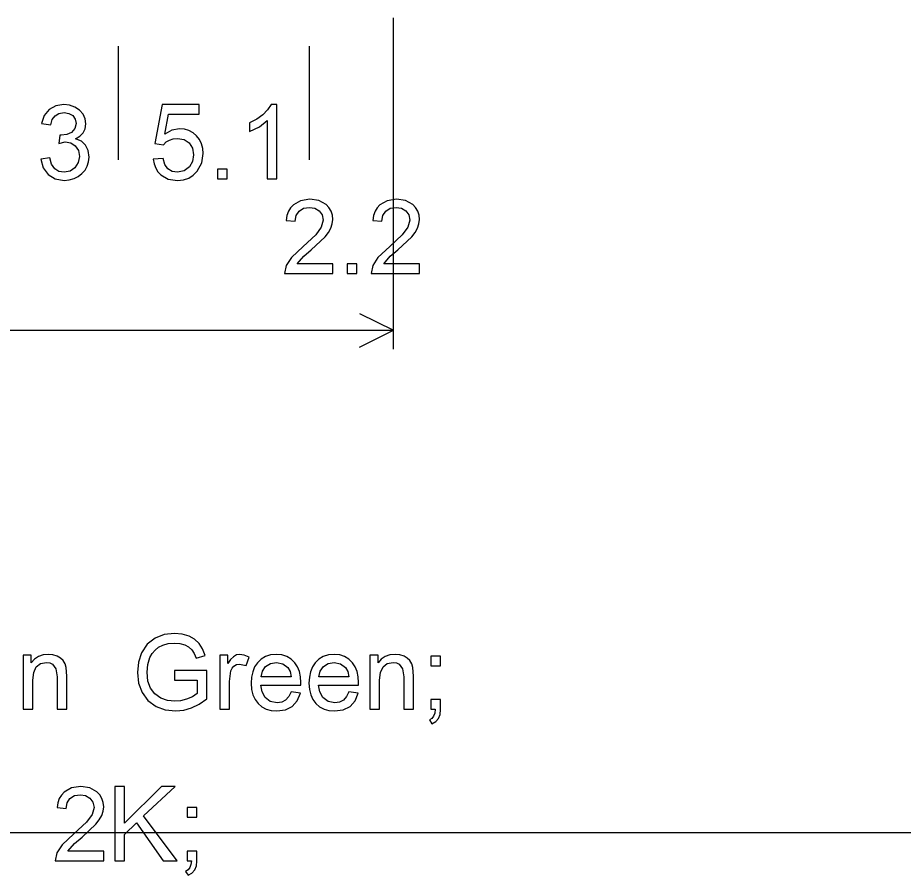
# Model space of a CAD drawing. Extents: x 1001568 to 1002149, y 1840825 to 1841423.
# Drawn here: x 1001926.031 to 1001929.928, y 1840998.28 to 1841002.052 of the extents above; entities that cross this region are included whole.
import ezdxf

# ---------------------------------------------------------------- set-up
doc = ezdxf.new("R2010")
doc.units = 0
doc.layers.add('R_No Plot', color=7, linetype='Continuous')
doc.layers.add('SIGNS', color=7, linetype='Continuous')

msp = doc.modelspace()

# ---------------------------------------------------------------- linework, layer by layer
at = {"layer": 'R_No Plot'}
msp.add_line((1001890.6501, 1840998.4691), (1001982.1327, 1840998.4691), dxfattribs=at)
at = {"layer": 'SIGNS'}
for p, q in [((1001927.6847, 1841000.5941), (1001927.6847, 1841002.0524)), ((1001926.4747, 1841001.4274), (1001926.4747, 1841001.9274)), ((1001927.3147, 1841001.4274), (1001927.3147, 1841001.9274)), ((1001927.3147, 1841001.4274), (1001927.3147, 1841001.9274)), ((1001927.6847, 1841001.4274), (1001927.6847, 1841001.9274)), ((1001927.5357, 1841000.752), (1001927.6847, 1841000.6774)), ((1001923.514, 1841000.6774), (1001927.6847, 1841000.6774)), ((1001927.5357, 1841000.6029), (1001927.6847, 1841000.6774))]:
    msp.add_line(p, q, dxfattribs=at)
for points in [[(1001926.1324, 1841001.4304), (1001926.1427, 1841001.392), (1001926.1651, 1841001.3623), (1001926.1968, 1841001.3433), (1001926.2357, 1841001.337), (1001926.2584, 1841001.3389), (1001926.2791, 1841001.3445), (1001926.2976, 1841001.3537), (1001926.3142, 1841001.3667), (1001926.3277, 1841001.3822), (1001926.3374, 1841001.3995), (1001926.3432, 1841001.4185), (1001926.3452, 1841001.4392), (1001926.3414, 1841001.4689), (1001926.3302, 1841001.4923), (1001926.3116, 1841001.509), (1001926.2856, 1841001.5195), (1001926.3054, 1841001.5312), (1001926.3196, 1841001.5463), (1001926.3281, 1841001.5643), (1001926.331, 1841001.5856), (1001926.3279, 1841001.6072), (1001926.3189, 1841001.6276), (1001926.3035, 1841001.6458), (1001926.2827, 1841001.6597), (1001926.2596, 1841001.6678), (1001926.235, 1841001.6703), (1001926.1987, 1841001.6646), (1001926.1694, 1841001.6481), (1001926.1482, 1841001.6219), (1001926.1364, 1841001.5877), (1001926.1764, 1841001.5807), (1001926.1835, 1841001.6045), (1001926.1957, 1841001.6215), (1001926.2129, 1841001.6315), (1001926.2351, 1841001.6349), (1001926.2562, 1841001.6314), (1001926.2735, 1841001.6216), (1001926.2848, 1841001.6063), (1001926.2884, 1841001.5869), (1001926.2831, 1841001.5645), (1001926.2679, 1841001.548), (1001926.2476, 1841001.5387), (1001926.2225, 1841001.5356), (1001926.2161, 1841001.5356), (1001926.2117, 1841001.499), (1001926.2396, 1841001.5072), (1001926.2645, 1841001.5026), (1001926.2848, 1841001.4888), (1001926.2982, 1841001.468), (1001926.3027, 1841001.4423), (1001926.2976, 1841001.415), (1001926.2834, 1841001.3925), (1001926.2618, 1841001.3774), (1001926.2358, 1841001.3725), (1001926.2125, 1841001.3765), (1001926.1943, 1841001.3884), (1001926.1807, 1841001.4082), (1001926.1723, 1841001.4358)], [(1001926.6278, 1841001.4298), (1001926.6315, 1841001.409), (1001926.6384, 1841001.3907), (1001926.6483, 1841001.3748), (1001926.6615, 1841001.3613), (1001926.694, 1841001.343), (1001926.7343, 1841001.337), (1001926.7604, 1841001.3396), (1001926.7836, 1841001.3472), (1001926.8039, 1841001.3598), (1001926.8214, 1841001.3776), (1001926.841, 1841001.4137), (1001926.8477, 1841001.4558), (1001926.8458, 1841001.4777), (1001926.8404, 1841001.4979), (1001926.8313, 1841001.5162), (1001926.8187, 1841001.5326), (1001926.8026, 1841001.5463), (1001926.7846, 1841001.5562), (1001926.7646, 1841001.562), (1001926.7427, 1841001.564), (1001926.7099, 1841001.5581), (1001926.6788, 1841001.5409), (1001926.6948, 1841001.6278), (1001926.8294, 1841001.6278), (1001926.8294, 1841001.6703), (1001926.6667, 1841001.6703), (1001926.635, 1841001.4988), (1001926.6734, 1841001.4938), (1001926.6851, 1841001.5059), (1001926.6993, 1841001.5145), (1001926.7155, 1841001.5196), (1001926.7341, 1841001.5214), (1001926.7638, 1841001.5163), (1001926.7863, 1841001.5015), (1001926.8003, 1841001.4786), (1001926.8052, 1841001.4497), (1001926.8006, 1841001.4203), (1001926.787, 1841001.3962), (1001926.7641, 1841001.3783), (1001926.7348, 1841001.3725), (1001926.7103, 1841001.3762), (1001926.6914, 1841001.3876), (1001926.6782, 1841001.4067), (1001926.6707, 1841001.4334)], [(1001927.1721, 1841001.3441), (1001927.1721, 1841001.6703), (1001927.1462, 1841001.6703), (1001927.131, 1841001.647), (1001927.1102, 1841001.6259), (1001927.0837, 1841001.6067), (1001927.0516, 1841001.5898), (1001927.0516, 1841001.5516), (1001927.0947, 1841001.5728), (1001927.1296, 1841001.6001), (1001927.1296, 1841001.3441)], [(1001926.9104, 1841001.3441), (1001926.9529, 1841001.3441), (1001926.9529, 1841001.3866), (1001926.9104, 1841001.3866)], [(1001927.4178, 1841000.97), (1001927.2608, 1841000.97), (1001927.2895, 1841001.003), (1001927.323, 1841001.0316), (1001927.3837, 1841001.0879), (1001927.3986, 1841001.107), (1001927.4093, 1841001.1263), (1001927.4156, 1841001.1455), (1001927.4178, 1841001.1648), (1001927.416, 1841001.1844), (1001927.4103, 1841001.2019), (1001927.4009, 1841001.2173), (1001927.3879, 1841001.2307), (1001927.3562, 1841001.2479), (1001927.3173, 1841001.2537), (1001927.2761, 1841001.2477), (1001927.2441, 1841001.2299), (1001927.2318, 1841001.2165), (1001927.2225, 1841001.2008), (1001927.2161, 1841001.1822), (1001927.2126, 1841001.1611), (1001927.2528, 1841001.157), (1001927.2571, 1841001.1822), (1001927.2696, 1841001.2017), (1001927.2892, 1841001.2141), (1001927.3152, 1841001.2182), (1001927.3384, 1841001.2142), (1001927.3575, 1841001.203), (1001927.3708, 1841001.185), (1001927.3753, 1841001.1623), (1001927.367, 1841001.1313), (1001927.3424, 1841001.0971), (1001927.2868, 1841001.0465), (1001927.2353, 1841000.9978), (1001927.2122, 1841000.9618), (1001927.2051, 1841000.9274), (1001927.4178, 1841000.9274)], [(1001927.799, 1841000.97), (1001927.642, 1841000.97), (1001927.6707, 1841001.003), (1001927.7042, 1841001.0316), (1001927.7649, 1841001.0879), (1001927.7797, 1841001.107), (1001927.7905, 1841001.1263), (1001927.7968, 1841001.1455), (1001927.799, 1841001.1648), (1001927.7972, 1841001.1844), (1001927.7915, 1841001.2019), (1001927.7821, 1841001.2173), (1001927.7691, 1841001.2307), (1001927.7374, 1841001.2479), (1001927.6985, 1841001.2537), (1001927.6573, 1841001.2477), (1001927.6253, 1841001.2299), (1001927.613, 1841001.2165), (1001927.6037, 1841001.2008), (1001927.5972, 1841001.1822), (1001927.5938, 1841001.1611), (1001927.634, 1841001.157), (1001927.6383, 1841001.1822), (1001927.6507, 1841001.2017), (1001927.6704, 1841001.2141), (1001927.6964, 1841001.2182), (1001927.7196, 1841001.2142), (1001927.7386, 1841001.203), (1001927.7519, 1841001.185), (1001927.7565, 1841001.1623), (1001927.7482, 1841001.1313), (1001927.7236, 1841001.0971), (1001927.668, 1841001.0465), (1001927.6165, 1841000.9978), (1001927.5934, 1841000.9618), (1001927.5863, 1841000.9274), (1001927.799, 1841000.9274)], [(1001927.4805, 1841000.9274), (1001927.5231, 1841000.9274), (1001927.5231, 1841000.97), (1001927.4805, 1841000.97)], [(1001926.7211, 1840999.1384), (1001926.8204, 1840999.1384), (1001926.8204, 1840999.0793), (1001926.8003, 1840999.0657), (1001926.7747, 1840999.0551), (1001926.7481, 1840999.0483), (1001926.723, 1840999.0462), (1001926.6909, 1840999.0498), (1001926.6606, 1840999.0601), (1001926.6341, 1840999.0778), (1001926.6153, 1840999.1027), (1001926.6041, 1840999.1348), (1001926.6006, 1840999.174), (1001926.6038, 1840999.2077), (1001926.6132, 1840999.238), (1001926.6229, 1840999.2559), (1001926.6356, 1840999.2711), (1001926.6509, 1840999.2832), (1001926.6692, 1840999.2927), (1001926.6932, 1840999.2993), (1001926.7209, 1840999.3015), (1001926.7446, 1840999.2994), (1001926.7663, 1840999.2935), (1001926.7828, 1840999.2845), (1001926.7968, 1840999.272), (1001926.8079, 1840999.2556), (1001926.8163, 1840999.2357), (1001926.8556, 1840999.2465), (1001926.8448, 1840999.276), (1001926.8296, 1840999.3002), (1001926.8099, 1840999.3189), (1001926.7859, 1840999.3325), (1001926.7553, 1840999.3411), (1001926.7218, 1840999.3441), (1001926.6757, 1840999.339), (1001926.6355, 1840999.3239), (1001926.6015, 1840999.2973), (1001926.5765, 1840999.2592), (1001926.5626, 1840999.2176), (1001926.558, 1840999.1723), (1001926.563, 1840999.1258), (1001926.5783, 1840999.0845), (1001926.6042, 1840999.0489), (1001926.6404, 1840999.0229), (1001926.6808, 1840999.0085), (1001926.7265, 1840999.0037), (1001926.762, 1840999.0069), (1001926.7967, 1840999.0168), (1001926.8303, 1840999.0332), (1001926.863, 1840999.0562), (1001926.863, 1840999.181), (1001926.7211, 1840999.181)], [(1001926.0556, 1840999.0108), (1001926.0982, 1840999.0108), (1001926.0982, 1840999.1391), (1001926.1018, 1840999.1729), (1001926.113, 1840999.1971), (1001926.1316, 1840999.2115), (1001926.1578, 1840999.2164), (1001926.172, 1840999.2146), (1001926.1843, 1840999.2091), (1001926.1995, 1840999.1886), (1001926.2046, 1840999.1536), (1001926.2046, 1840999.0108), (1001926.2471, 1840999.0108), (1001926.2471, 1840999.1557), (1001926.2449, 1840999.1946), (1001926.2396, 1840999.2111), (1001926.2313, 1840999.225), (1001926.2199, 1840999.2359), (1001926.2055, 1840999.2441), (1001926.1864, 1840999.2499), (1001926.1663, 1840999.2519), (1001926.1432, 1840999.2493), (1001926.1229, 1840999.2423), (1001926.1055, 1840999.2304), (1001926.0911, 1840999.2141), (1001926.0911, 1840999.2478), (1001926.0556, 1840999.2478)], [(1001926.9206, 1840999.0108), (1001926.9631, 1840999.0108), (1001926.9631, 1840999.1334), (1001926.9697, 1840999.1798), (1001926.975, 1840999.1914), (1001926.9829, 1840999.2003), (1001926.9946, 1840999.207), (1001927.0073, 1840999.2093), (1001927.0359, 1840999.2029), (1001927.0494, 1840999.2393), (1001927.0282, 1840999.2487), (1001927.0078, 1840999.2519), (1001926.9936, 1840999.2493), (1001926.9804, 1840999.2418), (1001926.9677, 1840999.2293), (1001926.9561, 1840999.2119), (1001926.9561, 1840999.2478), (1001926.9206, 1840999.2478)], [(1001927.5812, 1840999.0108), (1001927.6237, 1840999.0108), (1001927.6237, 1840999.1391), (1001927.6274, 1840999.1729), (1001927.6386, 1840999.1971), (1001927.6572, 1840999.2115), (1001927.6834, 1840999.2164), (1001927.6975, 1840999.2146), (1001927.7098, 1840999.2091), (1001927.725, 1840999.1886), (1001927.7301, 1840999.1536), (1001927.7301, 1840999.0108), (1001927.7727, 1840999.0108), (1001927.7727, 1840999.1557), (1001927.7704, 1840999.1946), (1001927.7651, 1840999.2111), (1001927.7568, 1840999.225), (1001927.7454, 1840999.2359), (1001927.731, 1840999.2441), (1001927.7119, 1840999.2499), (1001927.6919, 1840999.2519), (1001927.6687, 1840999.2493), (1001927.6484, 1840999.2423), (1001927.631, 1840999.2304), (1001927.6166, 1840999.2141), (1001927.6166, 1840999.2478), (1001927.5812, 1840999.2478)], [(1001927.8495, 1840999.2023), (1001927.8921, 1840999.2023), (1001927.8921, 1840999.2448), (1001927.8495, 1840999.2448)], [(1001927.8495, 1840999.0108), (1001927.8679, 1840999.0108), (1001927.8659, 1840998.9941), (1001927.861, 1840998.9807), (1001927.8531, 1840998.9706), (1001927.8425, 1840998.9639), (1001927.8539, 1840998.947), (1001927.8705, 1840998.9568), (1001927.8825, 1840998.9705), (1001927.8897, 1840998.9879), (1001927.8921, 1840999.0092), (1001927.8921, 1840999.0533), (1001927.8495, 1840999.0533)], [(1001926.4096, 1840998.3866), (1001926.2526, 1840998.3866), (1001926.2813, 1840998.4197), (1001926.3147, 1840998.4482), (1001926.3755, 1840998.5046), (1001926.3903, 1840998.5237), (1001926.4011, 1840998.543), (1001926.4074, 1840998.5622), (1001926.4096, 1840998.5815), (1001926.4077, 1840998.6011), (1001926.4021, 1840998.6186), (1001926.3927, 1840998.634), (1001926.3797, 1840998.6474), (1001926.348, 1840998.6646), (1001926.3091, 1840998.6703), (1001926.2679, 1840998.6643), (1001926.2359, 1840998.6465), (1001926.2236, 1840998.6332), (1001926.2142, 1840998.6175), (1001926.2078, 1840998.5989), (1001926.2044, 1840998.5778), (1001926.2446, 1840998.5737), (1001926.2488, 1840998.5989), (1001926.2613, 1840998.6184), (1001926.2809, 1840998.6308), (1001926.307, 1840998.6349), (1001926.3302, 1840998.6309), (1001926.3492, 1840998.6197), (1001926.3625, 1840998.6016), (1001926.3671, 1840998.579), (1001926.3587, 1840998.548), (1001926.3342, 1840998.5137), (1001926.2785, 1840998.4632), (1001926.2271, 1840998.4145), (1001926.204, 1840998.3785), (1001926.1968, 1840998.3441), (1001926.4096, 1840998.3441)], [(1001926.4581, 1840998.3441), (1001926.5007, 1840998.3441), (1001926.5007, 1840998.4591), (1001926.5536, 1840998.5115), (1001926.6714, 1840998.3441), (1001926.7322, 1840998.3441), (1001926.5844, 1840998.5418), (1001926.7245, 1840998.6703), (1001926.6638, 1840998.6703), (1001926.5007, 1840998.509), (1001926.5007, 1840998.6703), (1001926.4581, 1840998.6703)], [(1001926.7772, 1840998.5356), (1001926.8197, 1840998.5356), (1001926.8197, 1840998.5781), (1001926.7772, 1840998.5781)], [(1001926.7772, 1840998.3441), (1001926.7955, 1840998.3441), (1001926.7935, 1840998.3274), (1001926.7886, 1840998.314), (1001926.7807, 1840998.3039), (1001926.7701, 1840998.2973), (1001926.7815, 1840998.2803), (1001926.7981, 1840998.2902), (1001926.8101, 1840998.3038), (1001926.8173, 1840998.3212), (1001926.8197, 1840998.3426), (1001926.8197, 1840998.3866), (1001926.7772, 1840998.3866)]]:
    msp.add_lwpolyline(points, close=True, dxfattribs=at)
for points in [[(1001927.2346, 1840999.0871), (1001927.2241, 1840999.066), (1001927.2102, 1840999.0511), (1001927.1929, 1840999.0421), (1001927.1724, 1840999.0391), (1001927.1427, 1840999.045), (1001927.12, 1840999.0627), (1001927.1067, 1840999.0868), (1001927.1012, 1840999.1171), (1001927.2769, 1840999.1171), (1001927.2772, 1840999.1279), (1001927.2755, 1840999.1535), (1001927.2705, 1840999.1766), (1001927.2622, 1840999.1971), (1001927.2505, 1840999.2153), (1001927.2345, 1840999.2313), (1001927.2156, 1840999.2427), (1001927.1938, 1840999.2495), (1001927.1693, 1840999.2519), (1001927.1439, 1840999.2495), (1001927.1217, 1840999.2426), (1001927.1023, 1840999.2311), (1001927.0859, 1840999.215), (1001927.0739, 1840999.1966), (1001927.0654, 1840999.1757), (1001927.0603, 1840999.1519), (1001927.0586, 1840999.1258), (1001927.0605, 1840999.0982), (1001927.0661, 1840999.074), (1001927.0756, 1840999.0531), (1001927.089, 1840999.0356), (1001927.1055, 1840999.0216), (1001927.1248, 1840999.0116), (1001927.1467, 1840999.0057), (1001927.1715, 1840999.0037), (1001927.2094, 1840999.0086), (1001927.2395, 1840999.0232), (1001927.2615, 1840999.0476), (1001927.2758, 1840999.0819), (1001927.2346, 1840999.0871)], [(1001927.4888, 1840999.0871), (1001927.4782, 1840999.066), (1001927.4644, 1840999.0511), (1001927.4471, 1840999.0421), (1001927.4266, 1840999.0391), (1001927.3969, 1840999.045), (1001927.3742, 1840999.0627), (1001927.3609, 1840999.0868), (1001927.3554, 1840999.1171), (1001927.5311, 1840999.1171), (1001927.5313, 1840999.1279), (1001927.5297, 1840999.1535), (1001927.5247, 1840999.1766), (1001927.5164, 1840999.1971), (1001927.5047, 1840999.2153), (1001927.4887, 1840999.2313), (1001927.4698, 1840999.2427), (1001927.448, 1840999.2495), (1001927.4235, 1840999.2519), (1001927.3981, 1840999.2495), (1001927.3759, 1840999.2426), (1001927.3565, 1840999.2311), (1001927.3401, 1840999.215), (1001927.3281, 1840999.1966), (1001927.3196, 1840999.1757), (1001927.3145, 1840999.1519), (1001927.3128, 1840999.1258), (1001927.3147, 1840999.0982), (1001927.3203, 1840999.074), (1001927.3298, 1840999.0531), (1001927.3432, 1840999.0356), (1001927.3597, 1840999.0216), (1001927.379, 1840999.0116), (1001927.4009, 1840999.0057), (1001927.4257, 1840999.0037), (1001927.4636, 1840999.0086), (1001927.4937, 1840999.0232), (1001927.5157, 1840999.0476), (1001927.53, 1840999.0819), (1001927.4888, 1840999.0871)], [(1001927.1024, 1840999.1526), (1001927.1082, 1840999.1778), (1001927.122, 1840999.198), (1001927.1432, 1840999.2119), (1001927.1698, 1840999.2164), (1001927.1975, 1840999.2109), (1001927.2195, 1840999.1947), (1001927.2295, 1840999.1771), (1001927.2347, 1840999.1526), (1001927.1024, 1840999.1526)], [(1001927.3566, 1840999.1526), (1001927.3624, 1840999.1778), (1001927.3762, 1840999.198), (1001927.3974, 1840999.2119), (1001927.424, 1840999.2164), (1001927.4517, 1840999.2109), (1001927.4737, 1840999.1947), (1001927.4837, 1840999.1771), (1001927.4889, 1840999.1526), (1001927.3566, 1840999.1526)]]:
    msp.add_lwpolyline(points, dxfattribs=at)

doc.saveas('drawing.dxf')
